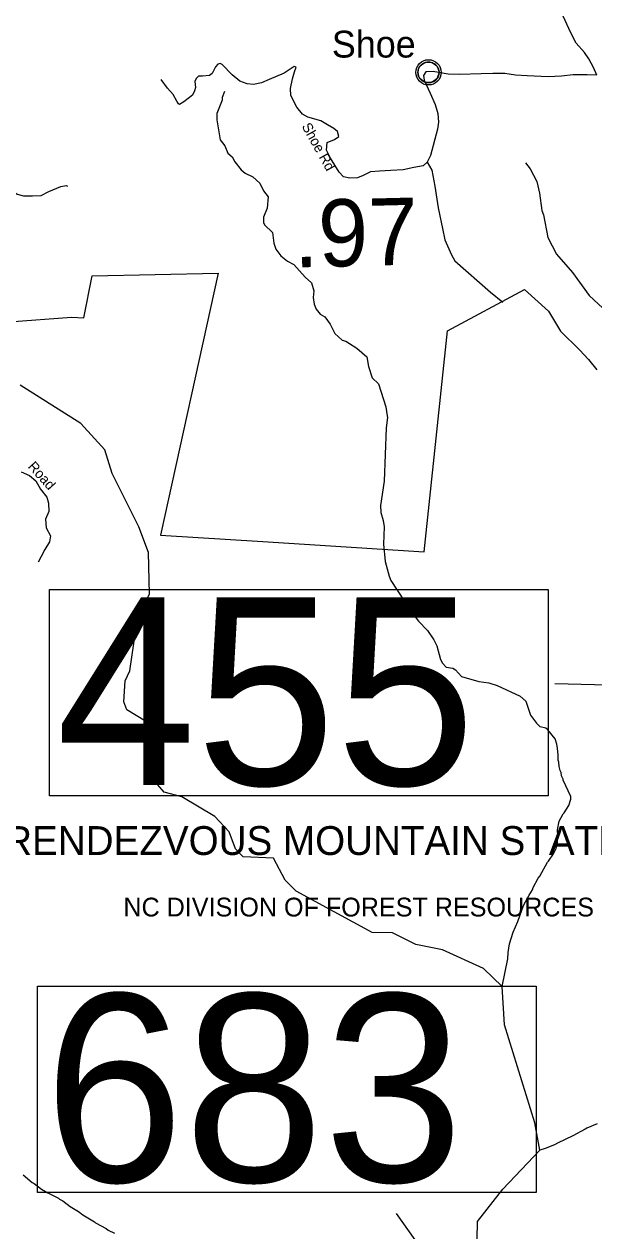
# Model space of a CAD drawing. Extents: x 1248224 to 1454986, y 825081 to 985870.
# Drawn here: x 1302167 to 1306410, y 914371 to 923364 of the extents above; entities that cross this region are included whole.
import ezdxf

# ---------------------------------------------------------------- set-up
doc = ezdxf.new("R2010")
doc.units = 0
for name, color, linetype in [('Exist Boundary Land Use Forest State Division NC Forest Resources', 7, 'Continuous'), ('Exist Boundary Land Use Forest State Division NC Forest Resources Label', 7, 'Continuous'), ('Exist Civil Demographics Community CELL', 7, 'Continuous'), ('Exist Civil Demographics Community Label', 7, 'Continuous'), ('Exist Hydrographic Misc Water Feature', 7, 'Continuous'), ('Exist Road Non-System Type 51', 7, 'Continuous'), ('Exist Road Secondary Mileage Hundredths English Label', 7, 'Continuous'), ('Exist Road Secondary Structure Standard Bridge Number Label', 7, 'Continuous'), ('Exist Road Secondary Type 10 Attributed', 7, 'Continuous'), ('Exist Road Secondary Type 41 Attributed', 7, 'Continuous'), ('Exist Road Secondary Type 51 Attributed', 7, 'Continuous'), ('Exist Road Secondary Type 51 Label', 7, 'Continuous')]:
    doc.layers.add(name, color=color, linetype=linetype)

msp = doc.modelspace()

# ---------------------------------------------------------------- linework, layer by layer
at = {"layer": 'Exist Boundary Land Use Forest State Division NC Forest Resources'}
for points in [[(1302056.5, 921146.3), (1302519.5, 921181.2), (1302612.6, 921175.3), (1302673.3, 921487.2)], [(1302673.3, 921487.2), (1303611, 921508.8), (1303183.6, 919555.7), (1303943.8, 919507.9), (1305145.5, 919432.3), (1305319.4, 921078.6), (1305895.1, 921385.8), (1306072.9, 921224.3), (1306162.6, 921076.2), (1306302.8, 920937.5), (1306369.9, 920864.8), (1306433.4, 920788.7)]]:
    msp.add_lwpolyline(points, dxfattribs=at)
at = {"layer": 'Exist Civil Demographics Community CELL'}
msp.add_lwpolyline([(1305101.4, 923016.8), (1305102.4, 923022.4), (1305104.2, 923029), (1305107.1, 923036.2), (1305110, 923041.9), (1305113.4, 923047.6), (1305117.1, 923052.8), (1305121.1, 923057.1), (1305125.7, 923061.7), (1305131.2, 923066.3), (1305136.6, 923070), (1305141.5, 923072.8), (1305146.6, 923075.3), (1305152, 923077.6), (1305157.7, 923079.4), (1305162, 923080.6), (1305166.8, 923081.3), (1305171, 923082), (1305177.3, 923082.3), (1305181.8, 923082.2), (1305187.4, 923081.9), (1305192.3, 923081.2), (1305197.2, 923080.2), (1305202.2, 923078.8), (1305207.4, 923076.9), (1305214.1, 923073.9), (1305220.3, 923070.4), (1305225.4, 923066.9), (1305230.5, 923062.9), (1305233.9, 923059.7), (1305238, 923055.4), (1305241.8, 923050.7), (1305244.9, 923046.1), (1305248.1, 923041.1), (1305250.5, 923035.9), (1305252.5, 923030.9), (1305254.1, 923025.9), (1305255.4, 923021.3), (1305256.5, 923015.2), (1305257.1, 923010.5), (1305257.4, 923004.5), (1305257.2, 922998.7), (1305256.6, 922993.1), (1305255.7, 922987.6), (1305254, 922981.4), (1305252.1, 922975.6), (1305249.9, 922970.5), (1305246.7, 922964.5), (1305243.4, 922959.2), (1305240, 922954.5), (1305235.7, 922949.8), (1305230.4, 922944.8), (1305225.4, 922940.7), (1305220.4, 922937.2), (1305216.1, 922934.7), (1305209.3, 922931.5), (1305202.1, 922928.8), (1305196.2, 922927.3), (1305189.6, 922926), (1305185.2, 922925.5), (1305180.7, 922925.3), (1305175.1, 922925.3), (1305170.8, 922925.7), (1305165.2, 922926.4), (1305159.2, 922927.7), (1305154.7, 922929), (1305149.5, 922930.9), (1305144.9, 922932.9), (1305141, 922935.1), (1305134.2, 922939.2), (1305128.6, 922943.5), (1305123.7, 922948), (1305119.2, 922952.8), (1305116, 922956.8), (1305113.1, 922961), (1305109, 922968.1), (1305107.2, 922971.6), (1305105.5, 922975.6), (1305102.9, 922983.8), (1305101.4, 922990.9), (1305100.7, 922996), (1305100.4, 923002.3), (1305100.3, 923007), (1305100.9, 923013.5)], close=True, dxfattribs=at)
for centre, radius in [((1305179, 923004.4), 94.3), ((1305178.7, 923004.7), 76.7)]:
    msp.add_circle(centre, radius, dxfattribs=at)
at = {"layer": 'Exist Hydrographic Misc Water Feature'}
for points in [[(1303660, 922862.4), (1303643, 922816.9), (1303642.5, 922797.2), (1303602.1, 922697.8), (1303601.1, 922649.4), (1303627.6, 922501.2), (1303662.5, 922456.2), (1303685.4, 922403.2), (1303716.7, 922374.6), (1303735.9, 922338.1), (1303782.5, 922277.3), (1303813.9, 922252.1), (1303871.3, 922227), (1303922.3, 922177.6), (1303951, 922121.2), (1303983.9, 922076.2), (1303976, 921992.7), (1303950.4, 921925.1), (1303949.6, 921884.9), (1303957.1, 921869.1), (1304015.9, 921811.4), (1304028, 921730.7), (1304042.9, 921686.9), (1304077.8, 921637.7), (1304128.9, 921596.5), (1304176.4, 921571.8), (1304260.2, 921477.4), (1304307.3, 921436.2), (1304325.8, 921375.9), (1304320.8, 921327.6), (1304327.6, 921275.7), (1304342.8, 921239.3), (1304371.9, 921202.6), (1304407.5, 921182.2), (1304446.3, 921128.9), (1304480.6, 921058.4), (1304535.5, 921008.9), (1304563.3, 921000.2), (1304644.2, 920950.2), (1304718.8, 920884.7), (1304733.1, 920812.1), (1304759.1, 920727.1), (1304806.2, 920682.6), (1304860.2, 920512.5), (1304869, 920459)], [(1305901.3, 922330), (1305936.2, 922285), (1305986, 922192.1), (1306006, 922103), (1306023.1, 921974.6), (1306034.3, 921942.4), (1306068.4, 921773.5), (1306131.5, 921648.3), (1306252.5, 921512.9), (1306374.6, 921342.2), (1306511.8, 921214.7)], [(1302931.3, 918253.4), (1302908.3, 918312.9), (1302920.3, 918470.2), (1302955.3, 918545.1), (1303014.2, 918951), (1303101.3, 919116.6), (1303092.3, 919425.3), (1303021.3, 919617.2), (1302822.3, 920015.2), (1302768.3, 920190.3), (1302589.3, 920387.6), (1302137.2, 920672.4)], [(1304869, 920459), (1304872.3, 920432.6), (1304862.7, 920356.4), (1304849.3, 919958.6), (1304821, 919777.1), (1304823.9, 919725.3), (1304840.4, 919665), (1304847.4, 919616.5), (1304844.4, 919488.6), (1304855.4, 919360.3), (1304884.8, 919249.7), (1304898.1, 919217.4), (1305048.9, 918987.1), (1305105.1, 918913.7), (1305171.6, 918844.3), (1305218.1, 918775.2), (1305241, 918730.5), (1305268.8, 918629.7), (1305284, 918601.5), (1305311.4, 918573.1), (1305359.2, 918563.9), (1305379, 918551.2), (1305425.8, 918502.7), (1305553.1, 918465.7), (1305628.9, 918455.9), (1305690.5, 918434.2), (1305860.8, 918356.1), (1305903.9, 918319.1), (1305937.6, 918214.2), (1305982.1, 918153.4), (1306009.5, 918126.6)], [(1305538.4, 914176.2), (1305544.5, 914442.1), (1305733.4, 914681.2), (1306007.4, 914973.1), (1305970.5, 915175.4), (1305745.4, 915905.5), (1305727.4, 916191.5), (1305588.4, 916325.6), (1305283.3, 916466.2), (1305084.3, 916506.3), (1304911.4, 916591.9), (1304760.3, 916594.9), (1304192.4, 916901.8), (1304111.4, 916985.5), (1304023.3, 917148.1), (1303798.3, 917159.2), (1303741.3, 917219.4), (1303694.3, 917345.1), (1303588.3, 917458.9), (1303341.3, 917605), (1303209.3, 917640.5), (1303127.3, 917734), (1303071.3, 918168.5), (1302931.3, 918253.4)], [(1305727.4, 916191.5), (1305769.8, 916398.8), (1305773.2, 916446.7), (1305782.9, 916510.4), (1305809.4, 916597.6), (1305843.6, 916676.6), (1305887, 916795.3), (1305929.2, 916874), (1305954.4, 916913.3), (1305958.8, 916929.2), (1305996.8, 917000.1), (1306009.2, 917015.7), (1306064.2, 917118.1), (1306072.4, 917125.9), (1306109.9, 917180.7), (1306131, 917220.1), (1306140.4, 917267.9), (1306141.8, 917315.7), (1306139, 917359.8), (1306152.8, 917423.4), (1306182.4, 917478.5), (1306190.6, 917486.3), (1306224.1, 917541.3), (1306239.5, 917588.9), (1306238.1, 917609), (1306181.5, 917730.6), (1306181.7, 917738.5), (1306170.3, 917762.8), (1306167, 917786.9), (1306159.4, 917803.1), (1306152.2, 917831.3), (1306149.8, 917863.3), (1306143.8, 917879.4), (1306144.8, 917919), (1306140.9, 917966.6), (1306135.6, 917998.2), (1306123.3, 918037.9), (1306066.6, 918104.4), (1306052.2, 918116.8), (1306009.5, 918126.6)], [(1306434.7, 915169.4), (1306357.8, 915137.6), (1306345.5, 915128), (1306254.1, 915078.7), (1306140.6, 915026), (1306118.1, 915012.5), (1306047.4, 914984.6), (1306007.4, 914973.1)], [(1302160.1, 914789), (1302226.5, 914733), (1302242.3, 914724.6), (1302297.2, 914683.1), (1302344.3, 914653.7), (1302423.4, 914615.4), (1302431.1, 914607.2), (1302454.7, 914594.5), (1302509.6, 914553), (1302572.5, 914515.2), (1302603.9, 914490.3), (1302690.6, 914439.8), (1302698.2, 914431.5), (1302777.1, 914389.3), (1302792.8, 914376.9), (1302840.2, 914355.4)]]:
    msp.add_lwpolyline(points, dxfattribs=at)
at = {"layer": 'Exist Road Non-System Type 51'}
for points in [[(1301669, 922562.4), (1301746, 922603.7), (1301790, 922611.9), (1301847.7, 922611.9), (1301883.4, 922578.9), (1301905.4, 922529.4), (1301910.9, 922474.4), (1301897.2, 922419.4), (1301877.9, 922389.1), (1301872.4, 922350.6), (1301877.9, 922290), (1301897.2, 922251.5), (1302023.6, 922160.7), (1302114.4, 922097.4), (1302161.1, 922083.7), (1302229.8, 922083.7), (1302293.1, 922086.4), (1302350.8, 922116.7), (1302441.5, 922152.5), (1302479, 922161.1), (1302490.2, 922155.8)], [(1305170, 922333.9), (1305204.8, 922276.1), (1305225.6, 922155.6), (1305250.5, 921993.6), (1305283.7, 921839.9), (1305300.3, 921756.8), (1305350.1, 921644.6), (1305375, 921598.9), (1305640.7, 921366.2), (1305732, 921291.4)]]:
    msp.add_lwpolyline(points, dxfattribs=at)
at = {"layer": 'Exist Road Secondary Structure Standard Bridge Number Label'}
msp.add_line((1309934.9, 918349.9), (1306120.3, 918446.9), dxfattribs=at)
for points in [[(1302355.1, 919150.5), (1306071, 919150.5), (1306071, 917614), (1302355.1, 917614)], [(1302265.5, 916193.6), (1305981.4, 916193.6), (1305981.4, 914657.2), (1302265.5, 914657.2)]]:
    msp.add_lwpolyline(points, close=True, dxfattribs=at)
msp.add_lwpolyline([(1309382.2, 909669.2), (1307179.2, 911339.2), (1304940.7, 914501.6)], dxfattribs=at)
at = {"layer": 'Exist Road Secondary Type 10 Attributed'}
msp.add_lwpolyline([(1302145, 920027.9), (1302206.7, 919999.6), (1302253, 919961), (1302289, 919899.3), (1302335.3, 919837.5), (1302347.3, 919793.9), (1302349.9, 919732.2), (1302326.7, 919675.6), (1302331.9, 919611.3), (1302362.7, 919549.5), (1302355, 919505.8), (1302321.6, 919449.2), (1302293.3, 919397.7), (1302271.1, 919353.3)], dxfattribs=at)
at = {"layer": 'Exist Road Secondary Type 41 Attributed'}
msp.add_lwpolyline([(1306432.4, 922982.6), (1306408.2, 923040.8), (1306372.6, 923104), (1306341.8, 923151.1), (1306278.6, 923220.8), (1306239.7, 923298.7), (1306166.7, 923456.1)], dxfattribs=at)
at = {"layer": 'Exist Road Secondary Type 51 Attributed'}
msp.add_lwpolyline([(1306432.4, 922982.6), (1306360.7, 922985.5), (1306256.2, 922986.9), (1306168.5, 922977.1), (1306069.7, 922971.5), (1305913.7, 922978.5), (1305826, 922982.7), (1305746.7, 922996.6), (1305658.9, 922996.6), (1305571.2, 922993.8), (1305409.3, 922988.2), (1305325.8, 922989.6), (1305253.4, 923003.6), (1305213, 923011.9), (1305158.7, 923009.1), (1305140.6, 922979.9), (1305147.6, 922945), (1305192.2, 922848.9), (1305229.7, 922763.9), (1305247.8, 922698.4), (1305253.4, 922632.9), (1305245.2, 922582), (1305193.7, 922384.1), (1305170, 922333.9), (1305138, 922308.9), (1305069.8, 922296.3), (1304990.8, 922278.9), (1304899, 922271.9), (1304814, 922269.1), (1304745.8, 922262.1), (1304692.9, 922235.7), (1304649.7, 922217.5), (1304592.7, 922216.2), (1304545.3, 922225.9), (1304513.3, 922259.4), (1304449.2, 922363.9), (1304420, 922423.8), (1304424.2, 922480.9), (1304478.5, 922504.6), (1304511.9, 922526.9), (1304502.2, 922563.1), (1304474.3, 922585.4), (1304427.4, 922612.3), (1304377.2, 922643), (1304281.2, 922670.9), (1304239.4, 922693.2), (1304197.6, 922744.7), (1304154.5, 922831.1), (1304150.3, 922884.1), (1304167, 922955.1), (1304180.9, 923008.1), (1304192.1, 923043.5), (1304179.2, 923047.1), (1304156.8, 923032.2), (1304102.6, 922998.5), (1303992.4, 922949.9), (1303934.5, 922927.4), (1303875.6, 922914.8), (1303827, 922917.6), (1303772.8, 922939.1), (1303715.8, 922985.9), (1303642.9, 923063.5), (1303626.1, 923071), (1303610.2, 923065.4), (1303591.6, 923044.8), (1303568.2, 922995.2), (1303547.6, 922980.3), (1303495.3, 922976.5), (1303466.4, 922974.7), (1303447.7, 922958.8), (1303438.3, 922936.3), (1303442.1, 922891.4), (1303436.5, 922866.2), (1303420.6, 922835.3), (1303357, 922785.3), (1303323.7, 922763.8), (1303316.2, 922769), (1303304.1, 922790.5), (1303277, 922838.6), (1303235.9, 922887.2), (1303186.4, 922952.3)], dxfattribs=at)

# ---------------------------------------------------------------- texts
at = {"layer": 'Exist Boundary Land Use Forest State Division NC Forest Resources Label'}
for s, height, p in [('RENDEZVOUS MOUNTAIN STATE FOREST', 215, (1302018.3, 917172.4)), ('NC DIVISION OF FOREST RESOURCES', 140, (1302906.2, 916714.2))]:
    msp.add_text(s, height=height, dxfattribs=at).set_placement(p)
at = {"layer": 'Exist Civil Demographics Community Label'}
msp.add_text('Shoe', height=200, dxfattribs=at).set_placement((1304458.9, 923114.6))
at = {"layer": 'Exist Road Secondary Mileage Hundredths English Label'}
msp.add_text('.97', height=500, rotation=1.3976, dxfattribs=at).set_placement((1304177.5, 921549.9))
at = {"layer": 'Exist Road Secondary Structure Standard Bridge Number Label'}
for s, p in [('455', (1302405.3, 917693.1)), ('683', (1302315.7, 914736.3))]:
    msp.add_text(s, height=1400, dxfattribs=at).set_placement(p)
at = {"layer": 'Exist Road Secondary Type 51 Label'}
for s, rotation, p in [('Shoe Rd', 299.04884, (1304232.3, 922602.9)), ('Road', 312.18082, (1302190.6, 920063.3))]:
    msp.add_text(s, height=75, rotation=rotation, dxfattribs=at).set_placement(p)

doc.saveas('drawing.dxf')
